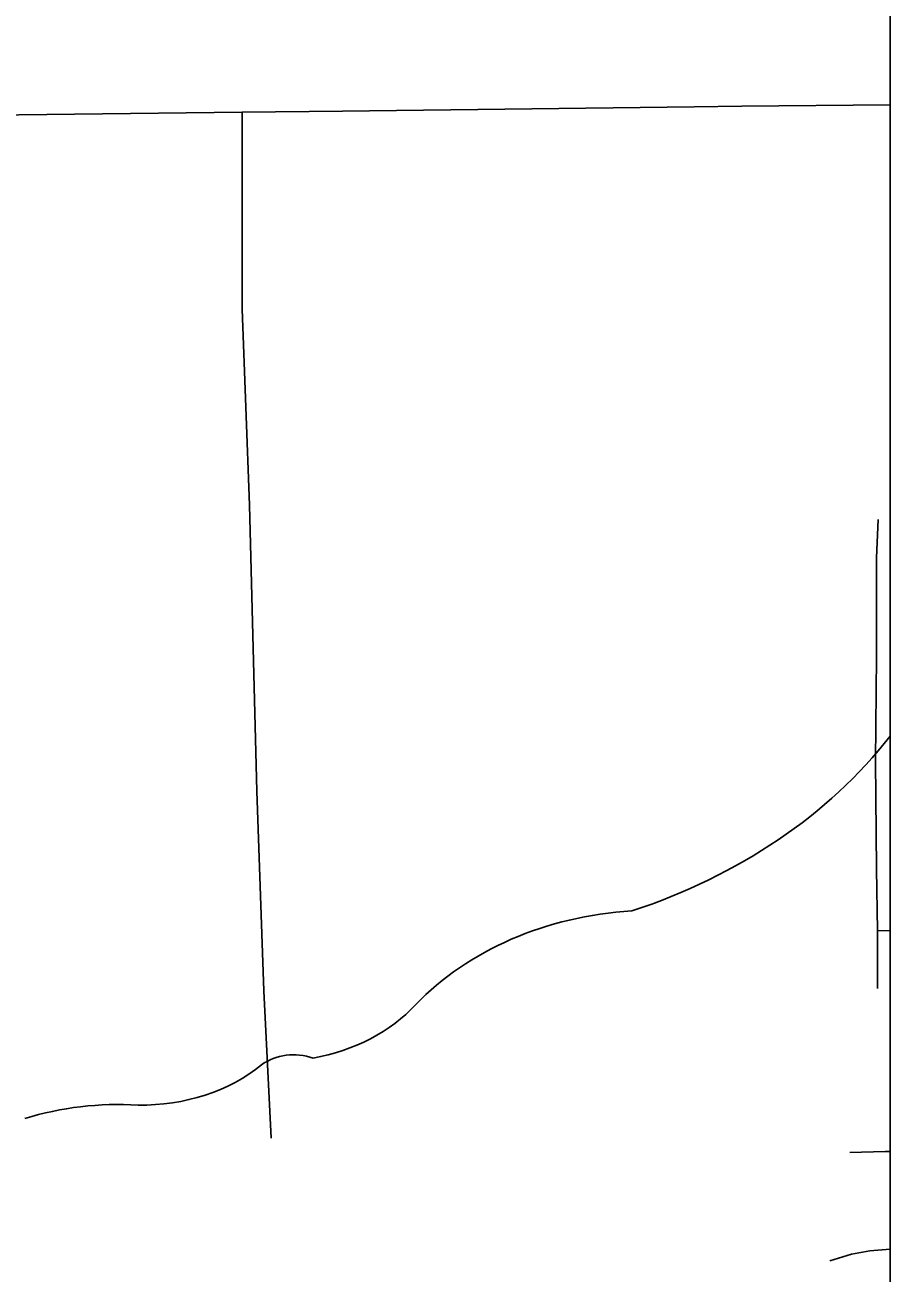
# Model space of a CAD drawing. Extents: x 0 to 34, y 0 to 22.
# Drawn here: x 8.8312 to 8.9, y 18.2916 to 18.3908 of the extents above; entities that cross this region are included whole.
import ezdxf

# ---------------------------------------------------------------- set-up
doc = ezdxf.new("R2010")
doc.units = 0
for name, color, linetype in [('GM_X_City_Street', 7, 'Continuous'), ('GM_X_Corporation', 7, 'Continuous'), ('GM_X_State_Route', 7, 'Continuous'), ('GM_X_Township_Road', 7, 'Continuous'), ('GM_X_US_Shield', 7, 'Continuous'), ('SH_Data', 7, 'Continuous')]:
    doc.layers.add(name, color=color, linetype=linetype)

msp = doc.modelspace()

# ---------------------------------------------------------------- linework, layer by layer
at = {"layer": 'GM_X_City_Street'}
for p, q in [((8.899013, 18.314193), (8.899004, 18.318788)), ((8.899004, 18.318788), (8.9, 18.318773))]:
    msp.add_line(p, q, dxfattribs=at)
for points in [[(8.899004, 18.318788), (8.898926, 18.323675), (8.898839, 18.332291), (8.898926, 18.340555), (8.898914, 18.348428), (8.899057, 18.351491)], [(8.896792, 18.301138), (8.899613, 18.301207), (8.9, 18.301207)], [(8.895226, 18.292511), (8.896929, 18.293051), (8.898407, 18.293312), (8.9, 18.293453)]]:
    msp.add_lwpolyline(points, dxfattribs=at)
at = {"layer": 'GM_X_Corporation'}
msp.add_lwpolyline([(8.9, 18.286465), (8.9, 19.398352)], dxfattribs=at)
at = {"layer": 'GM_X_State_Route'}
msp.add_line((8.9, 18.384457), (8.888229, 18.384352), dxfattribs=at)
msp.add_lwpolyline([(8.888229, 18.384352), (8.884442, 18.384321), (8.856471, 18.383964), (8.848508, 18.383877), (8.828491, 18.383653), (8.819481, 18.383535), (8.79896, 18.383271), (8.797127, 18.383249), (8.777191, 18.383016), (8.774767, 18.382914), (8.771707, 18.382901), (8.750773, 18.382463), (8.743758, 18.382367), (8.727462, 18.382146)], dxfattribs=at)
at = {"layer": 'GM_X_Township_Road'}
msp.add_lwpolyline([(8.850804, 18.302272), (8.85023, 18.314001), (8.849658, 18.329877), (8.849083, 18.352619), (8.848508, 18.368209), (8.848508, 18.382796), (8.848508, 18.383877)], dxfattribs=at)
at = {"layer": 'GM_X_US_Shield'}
msp.add_line((8.9, 18.334241), (8.9, 18.432875), dxfattribs=at)
for centre, major_axis, start_param, end_param in [((8.862882, 18.352709), (0.043711, 0), 5.101753, 5.726773), ((8.881313, 18.301263), (0.02394, 0), 1.647645, 2.488434), ((8.850981, 18.319656), (0.014122, 0), 4.937069, 5.64225), ((8.852584, 18.305901), (0.003759, 0), 1.147584, 2.315152), ((8.840508, 18.315592), (0.01335, 0), 4.691044, 5.507374), ((8.838677, 18.28849), (0.020588, 0), 1.495662, 1.94098)]:
    msp.add_ellipse(centre, major_axis=major_axis, ratio=0.8, start_param=start_param, end_param=end_param, dxfattribs=at)
at = {"layer": 'SH_Data'}
msp.add_line((8.9, 20.9), (8.9, 14.1), dxfattribs=at)
msp.add_line((8.9, 20.9), (8.9, 14.1), dxfattribs=at)

doc.saveas('drawing.dxf')
